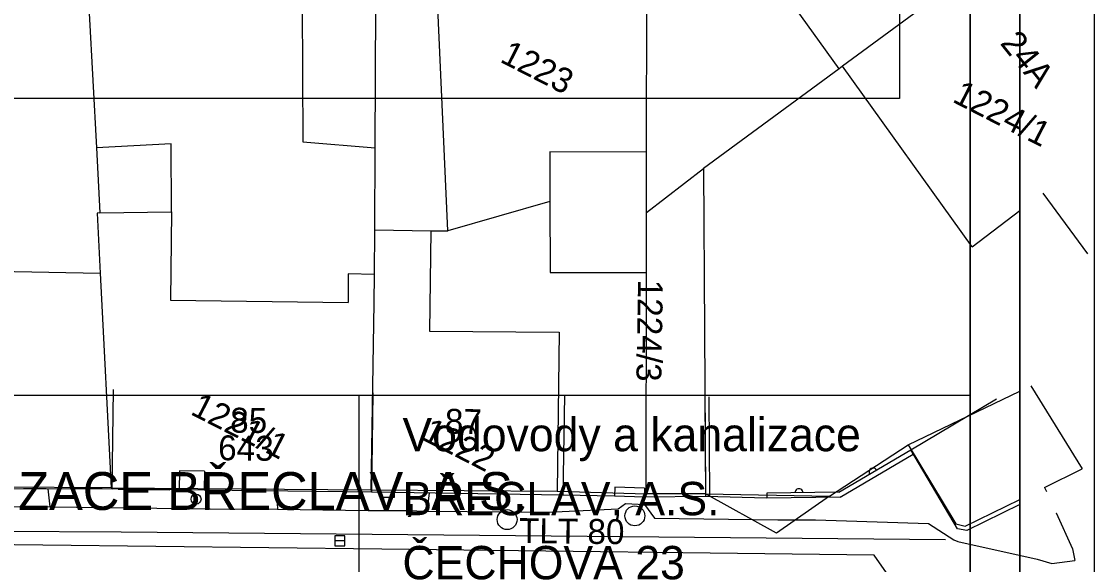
# Model space of a CAD drawing. Extents: x -601580 to 4, y -1204314 to 4.
# Drawn here: x -595811 to -595757.1, y -1203153.9 to -1203126.7 of the extents above; entities that cross this region are included whole.
import ezdxf

# ---------------------------------------------------------------- set-up
doc = ezdxf.new("R2010")
doc.units = 0
for name, color, linetype in [('00-KN-HRANICE PARCEL', 7, 'Continuous'), ('00-KN-PARC. CISLA', 7, 'Continuous'), ('00-KN-VNITRNI KRESBA', 7, 'Continuous'), ('00-POLOHOPIS', 7, 'Continuous'), ('00-RAZÍTKO', 7, 'Continuous'), ('00-SITE KOM. KABEL', 7, 'Continuous'), ('00-VAK-VODA-RAD IGIS', 7, 'Continuous'), ('Vrstva 27', 7, 'Continuous'), ('Vrstva 28', 7, 'Continuous')]:
    doc.layers.add(name, color=color, linetype=linetype)

# ---------------------------------------------------------------- blocks, each defined once
blk = doc.blocks.new('6.30_100')
at = {"layer": 'Vrstva 27'}
blk.add_line((-0.25, 0), (0.25, 0), dxfattribs=at)
blk.add_lwpolyline([(-0.25, -0.25), (0.25, -0.25), (0.25, 0.25), (-0.25, 0.25)], close=True, dxfattribs=at)
blk = doc.blocks.new('6.20D_36')
at = {"layer": 'Vrstva 28'}
blk.add_circle((0, 0), 0.5, dxfattribs=at)
blk = doc.blocks.new('6.14A_170')
at = {"layer": 'Vrstva 28'}
blk.add_circle((0, 0), 0.25, dxfattribs=at)
blk = doc.blocks.new('6.20D_76')
at = {"layer": 'Vrstva 28'}
blk.add_circle((0, 0), 0.5, dxfattribs=at)

msp = doc.modelspace()

# ---------------------------------------------------------------- linework, layer by layer
for points in [[(-595979.871, -1203190.718), (-595757.121, -1203190.718), (-595757.121, -1202875.568), (-595979.871, -1202875.568)], [(-595976.121, -1203186.968), (-595760.871, -1203186.968), (-595760.871, -1202879.318), (-595976.121, -1202879.318)], [(-595865.922, -1203184.468), (-595865.922, -1203186.968), (-595760.871, -1203186.968), (-595760.871, -1203038.468), (-595865.922, -1203038.468), (-595865.922, -1203040.968)], [(-595863.422, -1203184.468), (-595763.371, -1203184.468), (-595763.371, -1203040.968), (-595863.422, -1203040.968)]]:
    msp.add_lwpolyline(points)
at = {"layer": '00-KN-HRANICE PARCEL'}
for p, q in [((-595779.618, -1203133.207), (-595779.589, -1203114.661)), ((-595779.623, -1203136.235), (-595779.618, -1203133.207)), ((-595779.623, -1203136.235), (-595776.753, -1203134.038)), ((-595776.753, -1203134.038), (-595776.654, -1203150.349)), ((-595766.488, -1203147.906), (-595760.871, -1203145.214)), ((-595770.425, -1203150.48), (-595766.488, -1203147.906)), ((-595806.504, -1203150.062), (-595819.442, -1203149.972)), ((-595806.504, -1203150.062), (-595793.446, -1203150.158)), ((-595793.446, -1203150.158), (-595784.108, -1203150.223)), ((-595784.108, -1203150.223), (-595779.641, -1203150.354)), ((-595776.654, -1203150.349), (-595779.641, -1203150.354)), ((-595776.654, -1203150.349), (-595770.425, -1203150.48))]:
    msp.add_line(p, q, dxfattribs=at)
for points in [[(-595808.041, -1203118.262), (-595807.603, -1203126.24), (-595807.242, -1203133)], [(-595793.446, -1203150.158), (-595793.305, -1203140.781), (-595793.286, -1203139.355), (-595793.256, -1203137.114), (-595793.244, -1203132.991), (-595793.2, -1203122.195)], [(-595779.618, -1203133.207), (-595784.475, -1203133.203), (-595784.471, -1203135.685), (-595789.603, -1203137.168), (-595790.241, -1203122.973)], [(-595761.546, -1203122.839), (-595769.77, -1203128.897), (-595769.95, -1203129.03), (-595776.753, -1203134.038)], [(-595807.242, -1203133), (-595807.065, -1203136.266), (-595807.203, -1203136.274)], [(-595807.203, -1203136.274), (-595807.051, -1203139.28), (-595806.504, -1203150.062)], [(-595779.641, -1203150.354), (-595779.622, -1203139.254), (-595779.623, -1203136.235)], [(-595766.488, -1203147.906), (-595764.085, -1203151.868), (-595763.611, -1203151.974), (-595760.871, -1203150.639)], [(-595770.425, -1203150.48), (-595773.086, -1203152.334), (-595776.654, -1203150.349)], [(-595759.626, -1203150.031), (-595759.534, -1203150.233)], [(-595759.626, -1203150.031), (-595759.626, -1203150.031)], [(-595759.045, -1203151.315), (-595759.045, -1203151.315), (-595758.235, -1203153.119)], [(-595758.235, -1203153.119), (-595758.105, -1203153.701)]]:
    msp.add_lwpolyline(points, dxfattribs=at)
at = {"layer": '00-KN-VNITRNI KRESBA'}
for p, q in [((-595769.95, -1203129.03), (-595776.439, -1203119.979)), ((-595796.916, -1203125.813), (-595796.873, -1203132.691)), ((-595763.262, -1203137.956), (-595769.77, -1203128.897)), ((-595796.873, -1203132.691), (-595793.244, -1203132.991)), ((-595803.493, -1203132.799), (-595807.242, -1203133)), ((-595803.468, -1203136.212), (-595803.493, -1203132.799)), ((-595757.464, -1203138.317), (-595759.705, -1203135.268)), ((-595784.471, -1203135.685), (-595784.466, -1203139.245)), ((-595807.065, -1203136.266), (-595803.468, -1203136.212)), ((-595803.468, -1203136.212), (-595803.523, -1203140.639)), ((-595763.262, -1203137.956), (-595760.871, -1203136.149)), ((-595793.256, -1203137.114), (-595790.448, -1203137.153)), ((-595790.448, -1203137.153), (-595790.525, -1203142.197)), ((-595790.448, -1203137.153), (-595789.603, -1203137.168)), ((-595815.149, -1203139.14), (-595807.051, -1203139.28)), ((-595793.286, -1203139.355), (-595794.605, -1203139.323)), ((-595794.605, -1203139.323), (-595794.598, -1203140.763)), ((-595784.466, -1203139.245), (-595779.622, -1203139.254)), ((-595803.523, -1203140.639), (-595794.598, -1203140.763)), ((-595790.525, -1203142.197), (-595784.005, -1203142.24)), ((-595784.005, -1203142.24), (-595784.108, -1203150.223)), ((-595760.313, -1203144.946), (-595757.74, -1203149.106)), ((-595759.626, -1203150.031), (-595757.74, -1203149.106))]:
    msp.add_line(p, q, dxfattribs=at)
at = {"layer": '00-POLOHOPIS'}
for p, q in [((-595776.694, -1203145.495), (-595776.658, -1203150.495)), ((-595776.494, -1203145.493), (-595776.459, -1203150.5)), ((-595769.896, -1203150.53), (-595766.223, -1203148.368)), ((-595803.073, -1203149.2), (-595803.088, -1203150.16)), ((-595801.824, -1203149.219), (-595803.073, -1203149.2)), ((-595801.824, -1203149.219), (-595801.836, -1203150.179)), ((-595765.788, -1203149.097), (-595764.587, -1203151.118)), ((-595809.76, -1203150.102), (-595810.91, -1203150.099)), ((-595806.96, -1203150.112), (-595808.56, -1203150.106)), ((-595806.16, -1203150.118), (-595803.566, -1203150.153)), ((-595792.933, -1203150.519), (-595792.929, -1203150.289)), ((-595792.283, -1203150.53), (-595792.279, -1203150.299)), ((-595781.224, -1203150.474), (-595783.823, -1203150.429)), ((-595781.217, -1203150.023), (-595781.224, -1203150.474)), ((-595779.728, -1203150.516), (-595781.224, -1203150.474)), ((-595779.715, -1203150.066), (-595781.218, -1203150.023)), ((-595779.715, -1203150.066), (-595779.728, -1203150.516)), ((-595776.658, -1203150.495), (-595779.728, -1203150.516)), ((-595773.576, -1203150.568), (-595776.658, -1203150.495)), ((-595773.579, -1203150.318), (-595773.576, -1203150.568)), ((-595792.933, -1203150.519), (-595792.283, -1203150.53)), ((-595769.896, -1203150.53), (-595773.576, -1203150.568)), ((-595805.999, -1203152.288), (-595876.643, -1203151.728)), ((-595764.611, -1203152.667), (-595805.999, -1203152.288))]:
    msp.add_line(p, q, dxfattribs=at)
for points in [[(-595819.436, -1203145.071), (-595819.453, -1203150.07), (-595806.461, -1203150.114), (-595806.391, -1203145.114)], [(-595793.368, -1203145.282), (-595793.429, -1203150.281), (-595801.836, -1203150.179), (-595803.088, -1203150.16), (-595806.461, -1203150.114), (-595806.391, -1203145.114)], [(-595783.746, -1203145.43), (-595783.823, -1203150.429), (-595793.429, -1203150.281), (-595793.368, -1203145.282)], [(-595760.871, -1203150.89), (-595763.537, -1203152.199), (-595763.999, -1203152.109), (-595766.35, -1203148.152), (-595762.052, -1203145.598)], [(-595769.966, -1203150.28), (-595766.349, -1203148.152)], [(-595769.966, -1203150.28), (-595773.579, -1203150.318)]]:
    msp.add_lwpolyline(points, dxfattribs=at)
for centre, start, end in [((-595768.242, -1203149.266), 30.4844, 210.4872), ((-595771.965, -1203150.302), 0.5942, 180.5971)]:
    msp.add_arc(centre, 0.2, start, end, dxfattribs=at)
at = {"layer": '00-RAZÍTKO'}
msp.add_line((-595794.059, -1203145.41), (-595794.059, -1203184.468), dxfattribs=at)
for points in [[(-596076.023, -1203038.468), (-595760.871, -1203038.468), (-595760.871, -1203186.968), (-596076.023, -1203186.968)], [(-596073.523, -1203040.968), (-595763.371, -1203040.968), (-595763.371, -1203184.468), (-596073.523, -1203184.468)], [(-595763.371, -1203184.468), (-595859.264, -1203184.468), (-595859.264, -1203085.716), (-595763.371, -1203085.716)], [(-595820.031, -1203094.106), (-595766.922, -1203094.106), (-595766.922, -1203130.528), (-595820.031, -1203130.528)], [(-595820.031, -1203094.106), (-595766.922, -1203094.106), (-595766.922, -1203130.528), (-595820.031, -1203130.528)], [(-595763.371, -1203184.468), (-595859.264, -1203184.468), (-595859.264, -1203103.981), (-595763.371, -1203103.981)]]:
    msp.add_lwpolyline(points, close=True, dxfattribs=at)
msp.add_lwpolyline([(-595858.226, -1203145.41), (-595763.371, -1203145.41)], dxfattribs=at)
at = {"layer": '00-SITE KOM. KABEL'}
for points in [[(-595809.689, -1203150.102), (-595809.579, -1203151.01)], [(-595798.205, -1203150.226), (-595798.158, -1203151.126)], [(-595790.536, -1203150.327), (-595790.659, -1203151.23)], [(-595830.977, -1203150.831), (-595821.398, -1203150.883), (-595817.481, -1203150.97), (-595809.579, -1203151.01)], [(-595809.579, -1203151.01), (-595801.539, -1203151.11)], [(-595809.579, -1203151.01), (-595801.539, -1203151.11), (-595798.158, -1203151.126)], [(-595790.659, -1203151.23), (-595784.559, -1203151.284), (-595781.051, -1203151.117), (-595780.674, -1203150.838), (-595779.726, -1203150.894), (-595779.212, -1203151.582), (-595773.023, -1203151.659), (-595771.131, -1203151.669), (-595770.094, -1203151.703), (-595765.457, -1203151.853), (-595764.189, -1203152.668), (-595763.979, -1203152.741), (-595760.001, -1203153.633), (-595759.269, -1203153.849), (-595758.105, -1203153.701)], [(-595798.158, -1203151.126), (-595793.601, -1203151.19), (-595791.66, -1203151.191), (-595790.659, -1203151.23)], [(-595793.601, -1203151.19), (-595791.66, -1203151.191)], [(-595784.559, -1203151.284), (-595781.051, -1203151.117)], [(-595779.212, -1203151.582), (-595773.023, -1203151.659)], [(-595770.094, -1203151.703), (-595765.457, -1203151.853)], [(-595763.979, -1203152.741), (-595760.001, -1203153.633)]]:
    msp.add_lwpolyline(points, dxfattribs=at)
at = {"layer": '00-VAK-VODA-RAD IGIS'}
msp.add_lwpolyline([(-595769.648, -1203171.322), (-595769.501, -1203170.768), (-595767.213, -1203162.485), (-595767.276, -1203161.903), (-595766.838, -1203155.381), (-595768.193, -1203153.434), (-595792.909, -1203153.141), (-595832.655, -1203152.67), (-595863.777, -1203152.611), (-595882.218, -1203152.467), (-595896.051, -1203152.359), (-595896.171, -1203152.357), (-595897.207, -1203152.349), (-595898.463, -1203152.339), (-595900.39, -1203152.324)], dxfattribs=at)

# ---------------------------------------------------------------- block references
at = {"layer": '00-POLOHOPIS', "rotation": -116.98633608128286}
msp.add_blockref('6.14A_170', (-595802.24, -1203150.622), dxfattribs=at)
at = {"layer": '00-POLOHOPIS'}
for name, p, xscale, yscale, rotation in [('6.20D_76', (-595780.205, -1203151.463), 1.0000010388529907, 1.0000010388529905, 90.34213791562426), ('6.20D_36', (-595786.621, -1203151.65), 0.9999996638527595, 0.9999996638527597, -3.7103221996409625), ('6.30_100', (-595795.017, -1203152.715), 0.9999976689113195, 0.9999976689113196, 179.58826061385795)]:
    msp.add_blockref(name, p, dxfattribs=dict(at, xscale=xscale, yscale=yscale, rotation=rotation))

# ---------------------------------------------------------------- texts
at = {"layer": '00-KN-PARC. CISLA'}
for s, rotation, p in [('1223', 333.0137, (-595787.028, -1203128.66)), ('1224/1', 333.0137, (-595764.314, -1203130.665)), ('1224/3', 269.0137, (-595780.043, -1203139.6)), ('1221/1', 333.0137, (-595802.573, -1203146.341)), ('1222', 333.0137, (-595790.973, -1203147.602))]:
    msp.add_text(s, height=1.25, rotation=rotation, dxfattribs=at).set_placement(p)
at = {"layer": '00-POLOHOPIS'}
for s, rotation, p in [('24A', 308.6515, (-595761.901, -1203127.757)), ('85', 359.3044, (-595800.534, -1203147.283)), ('87', 359.1173, (-595789.754, -1203147.337)), ('643', 359.3044, (-595801.138, -1203148.667))]:
    msp.add_text(s, height=1.25, rotation=rotation, dxfattribs=at).set_placement(p)
at = {"layer": '00-RAZÍTKO'}
for s, height, p in [('Vodovody a kanalizace ', 1.6739, (-595791.876, -1203148.219)), ('VODOVODY A KANALIZACE BŘECLAV, A.S.', 1.89879, (-595837.981, -1203151.165)), ('BŘECLAV, A.S.', 1.6739, (-595791.876, -1203151.432)), ('ČECHOVA 23', 1.6739, (-595791.876, -1203154.646))]:
    msp.add_text(s, height=height, rotation=360, dxfattribs=at).set_placement(p)
at = {"layer": '00-VAK-VODA-RAD IGIS'}
msp.add_text('TLT 80', height=1.25, rotation=359.3237, dxfattribs=at).set_placement((-595786.029, -1203152.823))

doc.saveas('drawing.dxf')
